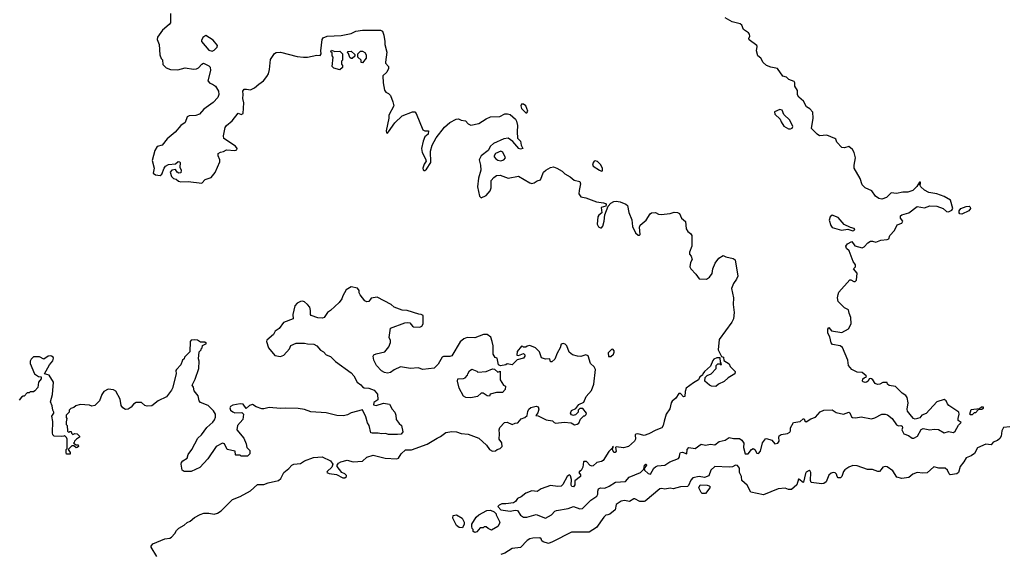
# Model space of a CAD drawing. Extents: x 2106670 to 2323771, y 35271 to 224896.
# Tile 335 of 419: x 2291483 to 2300963, y 130846 to 135995. Entities that reach past the tile are written whole.
import ezdxf

# ---------------------------------------------------------------- set-up
doc = ezdxf.new("R2010")
doc.units = 0

msp = doc.modelspace()

# ---------------------------------------------------------------- linework, layer by layer
at = {"layer": '0CON20XD'}
for points in [[(2292936.2, 136055), (2292933.3, 135965), (2292921.7, 135948.3), (2292856.7, 135895), (2292811.2, 135825), (2292806.2, 135805), (2292826.2, 135755), (2292832.5, 135655), (2292845, 135620), (2292857, 135607), (2292861.7, 135561.7), (2292891.7, 135531.7), (2292934.1, 135514.1), (2293005, 135511.1), (2293075, 135531.8), (2293155, 135519.1), (2293185, 135520), (2293205, 135530), (2293235, 135566.2), (2293254.1, 135575.9), (2293305, 135551.2), (2293317.3, 135537.3), (2293319.4, 135505), (2293294.2, 135405), (2293314.3, 135384.3), (2293340, 135375), (2293367.5, 135355), (2293397.3, 135307.3), (2293400, 135275), (2293390, 135245), (2293344.1, 135195.9), (2293255, 135133.8), (2293213.8, 135085), (2293179.2, 135070.8), (2293115, 135067.8), (2293095, 135059.2), (2293074.6, 135005.4), (2293033.2, 134976.8), (2292978.3, 134911.7), (2292903.4, 134846.6), (2292853.8, 134785), (2292805.5, 134774.5), (2292785.4, 134735), (2292757.3, 134637.3), (2292776, 134565), (2292768.8, 134515), (2292789.7, 134499.7), (2292836.9, 134493.1), (2292852.5, 134507.5), (2292872.5, 134565), (2292885.5, 134585), (2292915, 134599.6), (2292983.9, 134606.1), (2293010, 134630), (2293023.8, 134625), (2293027.3, 134615), (2293023.3, 134575), (2293038.6, 134545), (2293035, 134521.2), (2293016.1, 134516.1), (2292997.5, 134525), (2292982.5, 134552.5), (2292947.5, 134545)], [(2299715, 132161.2), (2299783.2, 132196.8), (2299815, 132196.6), (2299837.6, 132187.6), (2299884.8, 132154.8), (2299925, 132091.9), (2299945, 132084), (2299966.4, 132086.4), (2299979.3, 132079.3), (2299982.5, 132065), (2299976.2, 132043.8), (2299995, 132007.5), (2300041.3, 131991.3), (2300075, 131965.7), (2300093.6, 131963.6), (2300125.7, 131985), (2300161.4, 132048.6), (2300182.7, 132057.3), (2300245, 132044.4), (2300288.3, 132051.7), (2300328.6, 132048.6), (2300385, 132016), (2300425, 132030), (2300475, 132020), (2300488.8, 132031.2), (2300521.2, 132088.8), (2300546.7, 132115), (2300520, 132135), (2300518.8, 132155), (2300528.8, 132195), (2300523.8, 132215), (2300430.4, 132280.5), (2300416.7, 132295), (2300403.3, 132325), (2300385, 132336), (2300315, 132313.3), (2300209.4, 132200.6), (2300170, 132185), (2300148.3, 132161.7), (2300105, 132148.8), (2300090, 132155), (2300070, 132175), (2300031.2, 132225), (2300028, 132245), (2300036, 132305), (2300028, 132355), (2300015, 132376.7), (2299978.3, 132398.3), (2299915, 132463.3), (2299855, 132472.5), (2299840, 132485), (2299835, 132500), (2299795, 132500), (2299765, 132483.8), (2299741.7, 132481.7), (2299720.7, 132490.7), (2299697.5, 132525), (2299685, 132536.7), (2299675, 132537.5), (2299663.3, 132536.7), (2299653.3, 132515), (2299636, 132504), (2299625, 132500), (2299605.7, 132505.7), (2299599.2, 132515), (2299600, 132535), (2299613, 132547), (2299636.2, 132553.8), (2299632.5, 132565), (2299595.8, 132595.8), (2299545, 132600), (2299493.8, 132625), (2299462, 132665), (2299455.7, 132715.7), (2299405, 132838.8), (2299384.1, 132854.1), (2299310, 132865), (2299295, 132882.5), (2299281.7, 132941.7), (2299262.5, 132975), (2299262.5, 133015), (2299275, 133030), (2299298.3, 132998.3), (2299397.7, 132982.3), (2299463.3, 133016.7), (2299487.5, 133065), (2299486.4, 133126.4), (2299468.3, 133168.3), (2299461.7, 133201.7), (2299425, 133221.2), (2299365, 133280), (2299358, 133315), (2299362.3, 133347.7), (2299369.6, 133370.5), (2299475, 133490), (2299485, 133490), (2299515, 133472.5), (2299527, 133473), (2299540, 133485), (2299547.5, 133555), (2299512.5, 133595), (2299530, 133615), (2299530, 133635), (2299507.5, 133665), (2299468.3, 133768.3), (2299442.3, 133792.3), (2299438.8, 133815), (2299452.7, 133837.3), (2299495, 133857.5), (2299525, 133817.5), (2299595, 133797.5), (2299615, 133807.5), (2299647.5, 133845), (2299675, 133861.2), (2299693, 133863), (2299725, 133853.3), (2299775, 133870), (2299835, 133877.5), (2299850, 133885), (2299862.5, 133915), (2299905.8, 133964.2), (2299930.7, 134019.3), (2299977.5, 134035), (2299987.5, 134055), (2299963.9, 134083.9), (2299962.5, 134095), (2299963.3, 134105), (2299977.5, 134115), (2300045, 134136), (2300124.2, 134194.2), (2300195, 134181.2), (2300245, 134202.5), (2300315, 134199.4), (2300375.8, 134175.8), (2300405, 134146.7), (2300425, 134143.8), (2300458.3, 134161.7), (2300467.5, 134175), (2300445.6, 134255.6), (2300385, 134293.3), (2300313.9, 134316.1), (2300235, 134331.2), (2300194.4, 134354.4), (2300160, 134385), (2300150, 134405), (2300157.5, 134415), (2300155, 134430), (2300145, 134430), (2300122.3, 134387.7), (2300081.8, 134348.2), (2300035, 134333.8), (2299985, 134334), (2299925, 134322), (2299875, 134328), (2299828.3, 134281.7), (2299785, 134267.5), (2299755, 134273.3), (2299722.5, 134295), (2299687.5, 134345), (2299623.9, 134373.9), (2299593.3, 134405), (2299573.9, 134463.9), (2299518.8, 134565), (2299516.7, 134595), (2299528.8, 134665), (2299517.5, 134715), (2299502.5, 134745), (2299465, 134772.5), (2299425, 134760), (2299400, 134765), (2299350, 134815), (2299340, 134845), (2299331.7, 134851.7), (2299255, 134882.5), (2299185, 134877.5), (2299160.7, 134890.7), (2299107, 134947), (2299122.5, 135045), (2299120, 135105), (2299090, 135135), (2299057.5, 135155), (2299029.3, 135209.3), (2298985, 135247.5), (2298970.7, 135270.7), (2298971.7, 135311.7), (2298947.5, 135355), (2298947.5, 135385), (2298939.3, 135399.3), (2298887.5, 135417.5), (2298865, 135440), (2298831.7, 135451.7), (2298780, 135525), (2298715, 135537.5), (2298675, 135552.5), (2298642.7, 135582.7), (2298617.5, 135625), (2298590, 135645), (2298576.1, 135696.1), (2298583.3, 135735), (2298580, 135745), (2298505, 135800), (2298502.5, 135815), (2298512.5, 135835), (2298510, 135855), (2298499.3, 135869.3), (2298450.7, 135900.7), (2298435, 135942.5), (2298420, 135955), (2298343.9, 135973.9), (2298273.9, 136013.9)], [(2292947.5, 134545), (2292932.5, 134525), (2292943, 134483), (2292962.5, 134465), (2292988.3, 134458.3), (2293010.4, 134440.5), (2293034.2, 134434.2), (2293105, 134435.5), (2293235, 134421.1), (2293270, 134455), (2293325.6, 134475), (2293365, 134524), (2293409.1, 134625), (2293408.6, 134645), (2293392.8, 134685), (2293395, 134706.4), (2293415, 134720), (2293445, 134723.8), (2293475, 134740), (2293555, 134733.8), (2293575, 134740), (2293576.7, 134755), (2293560, 134775), (2293448.8, 134848.8), (2293445.6, 134875), (2293461.7, 134955), (2293473.6, 134976.4), (2293530, 135020), (2293585, 135093.8), (2293615, 135082.5), (2293635, 135090), (2293641.1, 135195), (2293630.5, 135235), (2293635.5, 135275), (2293630, 135305), (2293643.3, 135325), (2293666.5, 135326.5), (2293705, 135318.6), (2293745, 135337.1), (2293785, 135374.3), (2293830.6, 135405), (2293863.7, 135446.3), (2293877.7, 135472.3), (2293889.5, 135515), (2293898.3, 135611.7), (2293935, 135667.5), (2293953, 135677), (2293995, 135682.5), (2294155, 135638.8), (2294216.4, 135633.6), (2294255, 135632.5), (2294345, 135652.5), (2294375, 135650), (2294386.7, 135665), (2294383.6, 135693.6), (2294395.5, 135805), (2294405, 135819.4), (2294444.6, 135835.4), (2294578.2, 135841.8), (2294675, 135860.5), (2294720, 135885), (2294785, 135894.2), (2294956.7, 135895), (2294975.3, 135885.3), (2294988.6, 135845), (2294999.1, 135785), (2294998.2, 135755), (2295019.4, 135680.6), (2295004.2, 135585), (2295005.6, 135575), (2295033.1, 135545), (2295034.6, 135525), (2295019.2, 135490.8), (2294980, 135455), (2294983.3, 135385), (2294996.7, 135315), (2295007, 135297), (2295035, 135282.5), (2295052.5, 135265), (2295076.7, 135205), (2295083.8, 135165), (2295035.7, 135075), (2295037.3, 135045), (2295011.2, 134925), (2295013.3, 134905), (2295025, 134902.5), (2295035, 134913.3), (2295095, 135000.8), (2295165, 135069.4), (2295265, 135108), (2295287.1, 135107.1), (2295300.8, 135090.8), (2295364.5, 134934.5), (2295385, 134924), (2295420, 134925), (2295415, 134893.3), (2295384.6, 134865.3), (2295366.7, 134825), (2295352.5, 134755), (2295357, 134717), (2295388.8, 134655), (2295397, 134633), (2295376.4, 134603.6), (2295363.8, 134565), (2295367.5, 134547.5), (2295375, 134542.5), (2295385, 134542.5), (2295400, 134555), (2295441.7, 134618.3), (2295437, 134727), (2295453.8, 134785), (2295491.7, 134858.3), (2295571.7, 134958.3), (2295625, 135003.3), (2295685, 135037.5), (2295709.3, 135039.3), (2295735, 135027.5), (2295775, 135020), (2295800.7, 134990.7), (2295825, 134980), (2295905, 134993.8), (2295975, 135040.8), (2296015, 135057.5), (2296105, 135063.3), (2296155, 135086.7), (2296178.3, 135088.3), (2296205, 135080), (2296255.8, 135035.8), (2296265.8, 135015.8), (2296275.5, 134975.6), (2296271.5, 134915), (2296276, 134855), (2296303.3, 134825), (2296310, 134785), (2296327.5, 134752.5), (2296305, 134747.5), (2296287.5, 134755), (2296231.7, 134821.7), (2296185, 134852.5), (2296145, 134846.7), (2296045, 134803.3), (2296015, 134776.7), (2295992.5, 134735), (2295927, 134683), (2295907.5, 134645), (2295920, 134595), (2295922.5, 134545), (2295901.3, 134468.7), (2295890, 134385), (2295911.2, 134295), (2295925, 134277.5), (2295975, 134302), (2296013.8, 134345), (2296023.9, 134376.1), (2296022.9, 134445), (2296048.6, 134475), (2296075, 134493.8), (2296108.7, 134498.7), (2296185, 134469.2), (2296285, 134486.7), (2296395, 134423.3), (2296415, 134417.5), (2296436.1, 134423.9), (2296465, 134443.3), (2296498.3, 134451.7), (2296527.5, 134525), (2296547.5, 134545), (2296595, 134570), (2296624, 134576), (2296655, 134566), (2296707.5, 134535), (2296731.2, 134511.2), (2296781.7, 134481.7), (2296820.3, 134450.3), (2296876.7, 134435), (2296883.8, 134415), (2296869.3, 134349.3), (2296865.9, 134315.9), (2296885, 134287.5), (2296935, 134278.8), (2297035, 134240), (2297105, 134231.2), (2297122.5, 134225), (2297130, 134215), (2297125, 134200), (2297082.5, 134185), (2297087.5, 134135), (2297058.6, 134111.4), (2297050.6, 134095), (2297041.5, 134025), (2297055, 134000.6), (2297075, 133989.2), (2297085, 133990), (2297096.9, 134005), (2297110.6, 134055), (2297115.8, 134114.2), (2297150.3, 134199.7), (2297175, 134228), (2297205, 134243.8), (2297225, 134246.7), (2297265, 134240), (2297319.6, 134219.5), (2297336.2, 134205), (2297347.8, 134137.8), (2297375.9, 134065.9), (2297382.3, 134002.3), (2297412, 133942), (2297438.3, 133918.3), (2297451.7, 133918.3), (2297457.5, 133925), (2297452, 133995), (2297458, 134015), (2297515.7, 134064.3), (2297553.3, 134125), (2297565, 134133.3), (2297605, 134138.8), (2297635, 134121.2), (2297658.8, 134118.8), (2297745, 134127.5), (2297785, 134141.1), (2297815, 134138.6), (2297836.5, 134126.5), (2297855, 134082.5), (2297892.5, 134052.5), (2297899.7, 133979.7), (2297915, 133956.2), (2297942, 133935), (2297952.9, 133915), (2297955.8, 133815), (2297933.3, 133755), (2297932.5, 133735), (2297947, 133717), (2297956.7, 133685), (2297941.2, 133655), (2297933.8, 133615), (2297943.8, 133595), (2297992.5, 133545), (2298025, 133497.5), (2298095, 133496.7), (2298124.2, 133515.8), (2298148.8, 133551.2), (2298155.5, 133595), (2298180, 133650), (2298213.4, 133696.6), (2298255, 133724.2), (2298281.2, 133711.2), (2298353.9, 133693.9), (2298371.2, 133681.2), (2298396.1, 133525), (2298385.4, 133495), (2298355.4, 133455), (2298337.9, 133405), (2298354.6, 133315.4), (2298352.6, 133252.6), (2298360.8, 133175), (2298355.4, 133115), (2298338.4, 133081.6), (2298216.1, 132913.9), (2298208.8, 132815), (2298241.7, 132751.7), (2298260, 132745), (2298261.7, 132711.7), (2298315, 132680), (2298322.5, 132655), (2298372.5, 132605), (2298370, 132585), (2298303.2, 132546.8), (2298265, 132508.8), (2298210, 132485), (2298185, 132462.5), (2298145, 132466.2), (2298123.3, 132475), (2298080, 132515), (2298081.7, 132548.3), (2298103, 132567), (2298140, 132585), (2298190, 132635), (2298190, 132665), (2298205, 132680), (2298225, 132680), (2298235, 132670), (2298240, 132675), (2298238.3, 132688.3), (2298230, 132695), (2298228.3, 132738.3), (2298195, 132737.5), (2298167.5, 132725), (2298156.4, 132713.6), (2298133.6, 132656.4), (2298077.5, 132605), (2298060, 132585), (2298058.3, 132571.7), (2298032.5, 132555), (2298020, 132525), (2297971.7, 132498.3), (2297901.2, 132445), (2297888.8, 132415), (2297887.5, 132365), (2297875, 132362.5), (2297845, 132393.3), (2297830, 132395), (2297799.6, 132350.5), (2297765, 132320), (2297756.2, 132305), (2297743.9, 132246.1), (2297708.8, 132195), (2297687, 132127), (2297680, 132085), (2297665, 132063.3), (2297608.3, 132041.7), (2297540, 132005), (2297495, 131991.4), (2297435, 132006.2), (2297415, 132002.5), (2297410, 131995), (2297410.8, 131955), (2297402.5, 131935), (2297343.3, 131885), (2297295, 131870.8), (2297225, 131880), (2297220, 131875), (2297225, 131840), (2297215, 131827.5), (2297205, 131827.5), (2297190, 131855), (2297190, 131870), (2297200, 131875), (2297195, 131887.5), (2297190, 131870), (2297155, 131837.5), (2297099.7, 131750.3), (2297085, 131741.2), (2297039.3, 131730.7), (2297005, 131697.5), (2296995, 131693.8), (2296975, 131701.2), (2296940.7, 131740.7), (2296915, 131738.8), (2296910, 131735), (2296904.3, 131685), (2296887.7, 131652.3), (2296872.5, 131645), (2296866.7, 131635), (2296882, 131612), (2296884, 131595), (2296828.6, 131555), (2296829.4, 131515), (2296815, 131494.2), (2296800, 131500), (2296792.5, 131512.5), (2296794.3, 131565.7), (2296785, 131603.3), (2296775, 131610), (2296753.4, 131596.6), (2296712.1, 131517.9), (2296697.1, 131502.9), (2296665, 131500), (2296595, 131508.1), (2296548.2, 131491.8), (2296503, 131477), (2296465, 131450), (2296415, 131455.7), (2296355, 131436.2), (2296310.7, 131399.3), (2296275, 131382.5), (2296256.4, 131353.6), (2296237, 131343), (2296165, 131331.2), (2296125, 131332), (2296099.6, 131320.5), (2296087.5, 131305), (2296115, 131273.8), (2296205, 131262), (2296255, 131270), (2296275, 131266.7), (2296305, 131223.3), (2296335, 131203.8), (2296365, 131204), (2296455, 131228.8), (2296545, 131195.6), (2296604.2, 131225), (2296635, 131262.5), (2296650.9, 131269.1), (2296765, 131286.5), (2296815, 131306), (2296877.5, 131285), (2296902.6, 131287.4), (2296982.5, 131367.5), (2297038.9, 131405), (2297049.5, 131425), (2297048.5, 131455), (2297055, 131475.7), (2297075, 131485.5), (2297117.6, 131482.4), (2297158.7, 131501.3), (2297219.2, 131540.8), (2297315, 131547.5), (2297351.4, 131588.6), (2297460, 131635), (2297492.5, 131667.5), (2297498.8, 131705), (2297510, 131715), (2297515.8, 131715), (2297519.2, 131705), (2297496.7, 131673.3), (2297498.8, 131655), (2297535, 131624.4), (2297555, 131617.5), (2297590, 131675), (2297605, 131689.1), (2297625, 131696.9), (2297695, 131704.4), (2297742.6, 131737.4), (2297825, 131767.1), (2297836.4, 131785), (2297838.5, 131815), (2297845, 131826.7), (2297865, 131829.5), (2297905, 131812.5), (2297909.6, 131855), (2297925, 131873.3), (2297985, 131864.3), (2298045, 131908), (2298085, 131895.6), (2298135, 131907.4), (2298175, 131900), (2298217.7, 131932.3), (2298275, 131945.7), (2298315, 131970.2), (2298355, 131959.8), (2298415, 131960.8), (2298435.5, 131945), (2298455.9, 131915.9), (2298453.1, 131875), (2298469.2, 131815), (2298496.8, 131813.2), (2298527.5, 131855), (2298545, 131865.7), (2298562.5, 131855), (2298579.1, 131819.1), (2298595, 131816.7), (2298615, 131838), (2298635, 131920), (2298665, 131958.8), (2298675, 131960.8), (2298724.4, 131945), (2298755, 131910.8), (2298783.3, 131915), (2298794.5, 131935), (2298790.6, 131975), (2298795, 131988), (2298815, 132000.8), (2298875, 132010.6), (2298897.9, 132022.1), (2298905.8, 132035), (2298904, 132065), (2298934.2, 132115.8), (2298996.4, 132123.6), (2299025, 132150), (2299035, 132150), (2299041.7, 132131.7), (2299055, 132123.3), (2299099.1, 132150.9), (2299143.6, 132166.4), (2299190.5, 132219.5), (2299225, 132232.9), (2299305, 132236), (2299345, 132210.6), (2299415, 132195.8), (2299465, 132213.8), (2299476.9, 132206.9), (2299490.6, 132170.6), (2299502.6, 132162.6), (2299535, 132161.2), (2299585, 132170.9), (2299685, 132150.8), (2299715, 132161.2)], [(2293335, 135692.5), (2293355, 135700), (2293385, 135730), (2293387.5, 135745), (2293345, 135796.7), (2293275, 135842.5), (2293247, 135823), (2293232.5, 135795), (2293233, 135783), (2293305, 135700), (2293335, 135692.5)], [(2294565, 135512.5), (2294508.3, 135528.3), (2294493, 135543), (2294500, 135635), (2294490, 135645), (2294490, 135675), (2294480, 135685), (2294485, 135700), (2294518.3, 135688.3), (2294565, 135690), (2294590, 135665), (2294590, 135605), (2294580, 135595), (2294580, 135565), (2294590, 135555), (2294590, 135535), (2294565, 135512.5)], [(2294685, 135620), (2294675, 135620), (2294661.7, 135631.7), (2294648.3, 135668.3), (2294640, 135675), (2294641.7, 135688.3), (2294675, 135690), (2294708.3, 135658.3), (2294708.3, 135641.7), (2294685, 135620)], [(2294785, 135580), (2294771.7, 135581.7), (2294770, 135605), (2294740, 135635), (2294740, 135665), (2294765, 135690), (2294785, 135690), (2294805, 135677.5), (2294820, 135655), (2294820, 135625), (2294785, 135580)], [(2296365, 135097.5), (2296376.7, 135115), (2296356, 135165), (2296335, 135180), (2296315, 135180), (2296308.8, 135165), (2296315, 135140), (2296355, 135097.5), (2296365, 135097.5)], [(2298905, 134942.5), (2298919.3, 134950.7), (2298927.5, 134965), (2298897, 135027), (2298841.7, 135081.7), (2298823, 135123), (2298800.7, 135129.3), (2298751.7, 135108.3), (2298752.5, 135085), (2298806.1, 135036.1), (2298815, 135010), (2298840, 134970), (2298885, 134942.5), (2298905, 134942.5)], [(2296115, 134634.5), (2296143.3, 134645), (2296158.8, 134665), (2296135, 134717.5), (2296115, 134730), (2296063.9, 134706.1), (2296052.5, 134685), (2296052.5, 134675), (2296066.7, 134655), (2296085, 134642.5), (2296115, 134634.5)], [(2297085, 134536.7), (2297095, 134540), (2297093.8, 134565), (2297075, 134600), (2297045, 134628.8), (2297025, 134636.7), (2297015, 134632.5), (2296996.7, 134605), (2297005, 134583.8), (2297065, 134544.2), (2297085, 134536.7)], [(2300555, 134121.2), (2300535, 134123.3), (2300530, 134135), (2300530, 134155), (2300545, 134177.5), (2300595, 134196.2), (2300625, 134197.5), (2300635, 134190), (2300637.5, 134175), (2300620, 134155), (2300555, 134121.2)], [(2299505, 133961.2), (2299515, 133963.8), (2299522.5, 133975), (2299517.5, 133985), (2299483, 133993), (2299421.7, 134021.7), (2299365, 134088.8), (2299305, 134112.5), (2299287.5, 134095), (2299277.5, 134065), (2299292.3, 134012.3), (2299305, 133993.8), (2299395, 133966.2), (2299455, 133977.5), (2299505, 133961.2)], [(2292802.5, 130825), (2292750, 130915), (2292747.5, 130925), (2292763.9, 130946.1), (2292880, 130995), (2292927, 131003), (2292945, 131012.5), (2292977.5, 131045), (2292992.5, 131075), (2293015, 131096.7), (2293065, 131126.7), (2293095, 131153.3), (2293125, 131163.8), (2293165, 131201.2), (2293220.4, 131229.5), (2293255, 131243.3), (2293303, 131243), (2293355, 131233.3), (2293388.3, 131241.7), (2293422.5, 131265), (2293532.5, 131375), (2293605, 131403.3), (2293703.6, 131456.4), (2293773, 131517), (2293835, 131517.5), (2293875, 131533.3), (2293973.6, 131556.4), (2293997.5, 131575), (2294025, 131632.5), (2294075, 131672.5), (2294102.5, 131705), (2294122.5, 131712.5), (2294185, 131720), (2294224.4, 131745.6), (2294312.7, 131777.3), (2294395, 131785.6), (2294475, 131746.2), (2294497.5, 131715), (2294487.5, 131685), (2294442.5, 131645), (2294440, 131635), (2294463.9, 131623.9), (2294534.1, 131614.1), (2294595, 131582.5), (2294615, 131582.5), (2294630, 131595), (2294630, 131605), (2294615, 131622.5), (2294583.6, 131633.6), (2294540.7, 131690.7), (2294540, 131705), (2294553.3, 131725), (2294575, 131738), (2294635, 131752.5), (2294695, 131736.7), (2294785, 131742.5), (2294825, 131781.2), (2294885, 131800.8), (2295002.8, 131772.8), (2295115, 131764), (2295128.9, 131771.1), (2295156.9, 131813.1), (2295198, 131852), (2295255, 131852.5), (2295405, 131905.8), (2295503.3, 131965), (2295535, 131980), (2295585, 132020), (2295645, 132030), (2295690, 132025), (2295735, 132008.8), (2295801.7, 132001.7), (2295905, 131966), (2295977, 131897), (2296005, 131853.8), (2296035, 131840), (2296065, 131842.5), (2296080, 131855), (2296110, 131865), (2296127.5, 131885), (2296125, 131920), (2296100, 131955), (2296104, 132005), (2296099.2, 132045), (2296104.4, 132065.6), (2296150, 132115), (2296175, 132118), (2296225, 132097.5), (2296255, 132110), (2296278.3, 132111.7), (2296310.7, 132149.3), (2296347, 132163), (2296368.3, 132181.7), (2296375, 132220), (2296386.4, 132243.6), (2296405, 132260), (2296455, 132272.5), (2296475, 132267.5), (2296480, 132245), (2296471.7, 132208.3), (2296451.7, 132181.7), (2296475, 132180), (2296550.7, 132140.7), (2296612.5, 132132.5), (2296630, 132115), (2296645, 132110), (2296725, 132120), (2296791.7, 132111.7), (2296825, 132092.5), (2296851.7, 132098.3), (2296865, 132110), (2296881.7, 132148.3), (2296915, 132180), (2296925, 132180), (2296938.3, 132191.7), (2296940, 132205), (2296905, 132250), (2296875, 132250), (2296860, 132235), (2296860, 132215), (2296835, 132190), (2296823, 132187), (2296815, 132182.5), (2296795, 132190), (2296787.5, 132205), (2296795, 132230), (2296838.3, 132251.7), (2296865, 132290), (2296915, 132310), (2296937.5, 132365), (2296987.7, 132422.3), (2297011.2, 132485), (2297027.5, 132625), (2297015, 132650), (2296980, 132685), (2296956.4, 132756.4), (2296935, 132767.5), (2296885, 132752.5), (2296853.9, 132753.9), (2296805, 132766.7), (2296773.9, 132793.9), (2296750, 132855), (2296735, 132870), (2296715, 132877.5), (2296695, 132870), (2296686.7, 132835), (2296656.4, 132783.6), (2296636.7, 132725), (2296605, 132700), (2296595, 132700), (2296587, 132727), (2296545, 132726.7), (2296507, 132737), (2296487, 132797), (2296450, 132835), (2296395, 132857.5), (2296368.3, 132851.7), (2296355, 132840), (2296335, 132840), (2296328.3, 132848.3), (2296315, 132850), (2296271.7, 132798.3), (2296270, 132765), (2296285, 132760), (2296335, 132780), (2296347, 132767), (2296347.5, 132755), (2296332.5, 132735), (2296271.7, 132718.3), (2296225, 132670), (2296175, 132680), (2296165, 132670), (2296112.5, 132662.5), (2296091.7, 132671.7), (2296080, 132735), (2296061.7, 132741.7), (2296042.5, 132775), (2296042.5, 132855), (2296033.3, 132895), (2296018.3, 132938.3), (2295985, 132962.5), (2295948.3, 132961.7), (2295865, 132930), (2295790, 132935), (2295759.3, 132920.7), (2295725, 132892.5), (2295645, 132757.5), (2295625, 132750), (2295565, 132752.5), (2295550, 132745), (2295513.6, 132676.4), (2295475, 132640), (2295365, 132626.7), (2295320.7, 132640.7), (2295246.1, 132633.9), (2295148.3, 132651.7), (2295087.9, 132622.1), (2295054.4, 132595.6), (2295025, 132590.6), (2294995, 132595.7), (2294965, 132614), (2294918, 132665), (2294893.8, 132715), (2294887.5, 132755), (2294893.6, 132766.4), (2294915, 132777.5), (2295000, 132795), (2295036.7, 132845), (2295052.5, 132885), (2295052.5, 132905), (2295040, 132935), (2295052.5, 133025), (2295190, 133075), (2295215, 133077.5), (2295240, 133075), (2295263.6, 133043.6), (2295275, 133037.5), (2295336.4, 133033.6), (2295355, 133042.5), (2295366.7, 133065), (2295367.5, 133145), (2295347, 133157), (2295325, 133157.5), (2295215, 133193.3), (2295165, 133196.7), (2295090, 133225), (2295060.7, 133250.7), (2294925, 133322.5), (2294868.3, 133311.7), (2294845, 133280), (2294825, 133277.5), (2294807, 133287), (2294762.5, 133345), (2294752.5, 133365), (2294752.5, 133385), (2294735, 133410), (2294675, 133422.5), (2294627, 133393), (2294594.1, 133335.9), (2294583.3, 133305), (2294558.3, 133271.7), (2294475, 133193.3), (2294447.5, 133175), (2294413, 133127), (2294399.3, 133120.7), (2294355, 133123.8), (2294290, 133145), (2294282.5, 133155), (2294284, 133195), (2294276.9, 133225), (2294255, 133252.9), (2294225, 133277.5), (2294205, 133282.5), (2294185, 133279.2), (2294153.3, 133265), (2294132.3, 133237.7), (2294111.2, 133155), (2294117.5, 133112.5), (2294022.7, 133077.3), (2293979.6, 133020.5), (2293943.6, 132996.4), (2293926.4, 132963.6), (2293863, 132907), (2293860, 132895), (2293877.5, 132835), (2293940.7, 132760.7), (2293995, 132750), (2294025, 132762.5), (2294080, 132825), (2294093.6, 132856.4), (2294145, 132880), (2294225, 132880), (2294255, 132872.5), (2294315, 132870), (2294342.5, 132855), (2294380.7, 132810.7), (2294407.5, 132795), (2294435, 132767.5), (2294475, 132750), (2294525, 132703.3), (2294674.2, 132594.2), (2294698.8, 132565), (2294732.7, 132502.7), (2294767.7, 132477.7), (2294785, 132457.5), (2294798.3, 132448.3), (2294845, 132446.7), (2294895, 132427.5), (2294927, 132387), (2294930, 132335), (2294891.7, 132308.3), (2294890, 132285), (2294915, 132280), (2294985, 132300), (2295045, 132293.3), (2295067.9, 132245), (2295095, 132214.2), (2295105.4, 132185), (2295109.1, 132145), (2295136.3, 132106.3), (2295160, 132085), (2295171.9, 132025), (2295156.2, 132003.8), (2295120.3, 131999.7), (2295035, 132000), (2295005, 132009.1), (2294965, 132004.7), (2294935, 132013.2), (2294875, 132011.1)], [(2294875, 132011.1), (2294865, 132016.2), (2294848.2, 132085), (2294831.7, 132111.7), (2294815, 132168.8), (2294785, 132237.5), (2294675, 132210), (2294639.6, 132190.5), (2294601.2, 132178.8), (2294535, 132183.3), (2294435, 132207.1), (2294285, 132219.2), (2294225, 132240.8), (2294165, 132250.8), (2294045.7, 132254.3), (2293995, 132248.6), (2293885, 132261.2), (2293835, 132246.2), (2293815, 132246.7), (2293760, 132265), (2293725, 132287.5), (2293695, 132277.5), (2293665, 132250), (2293633, 132293), (2293605, 132296.7), (2293535, 132282.5), (2293511.7, 132268.3), (2293507.5, 132255), (2293512.5, 132235), (2293535, 132216.7), (2293555, 132210), (2293621.7, 132211.7), (2293637, 132197), (2293630, 132145), (2293580, 132085), (2293572.5, 132045), (2293642.5, 131965), (2293665, 131910), (2293670, 131875), (2293700, 131845), (2293700, 131815), (2293675, 131790), (2293615, 131790), (2293605, 131800), (2293565, 131800), (2293560, 131805), (2293558.3, 131838.3), (2293480, 131855), (2293455, 131910), (2293435, 131917.5), (2293375, 131883.3), (2293294.5, 131765.6), (2293216.6, 131683.4), (2293135, 131644), (2293065, 131643.3), (2293046.4, 131656.4), (2293036.2, 131715), (2293041.2, 131728.8), (2293055, 131746.2), (2293095, 131773.3), (2293103.9, 131806.1), (2293138.8, 131855), (2293197.5, 131965), (2293233, 131997), (2293284.1, 132065.9), (2293341.7, 132118.3), (2293358.3, 132141.7), (2293367, 132167), (2293367.5, 132195), (2293349.3, 132229.3), (2293298.3, 132278.3), (2293225, 132307.5), (2293210, 132325), (2293201.7, 132371.7), (2293161.7, 132421.7), (2293156.7, 132455), (2293142.5, 132475), (2293173.3, 132533.3), (2293206.2, 132635), (2293210, 132705), (2293203, 132727), (2293210, 132795), (2293230, 132815), (2293230, 132825), (2293240, 132835), (2293241.7, 132858.3), (2293280, 132875), (2293265, 132890), (2293225, 132890), (2293195, 132907.5), (2293165, 132912.5), (2293135, 132906.7), (2293123.6, 132896.4), (2293120, 132795), (2293070, 132745), (2293065, 132730), (2293050, 132715), (2293035, 132670), (2292993, 132627), (2292987.5, 132615), (2292990, 132585), (2292954.2, 132445.8), (2292944.1, 132425.9), (2292897.5, 132362.5), (2292815, 132323.8), (2292755, 132276.2), (2292711.7, 132271.7), (2292689.3, 132279.3), (2292655, 132306.7), (2292605, 132306.7), (2292578.3, 132291.7), (2292555, 132263.3), (2292527, 132243), (2292501.2, 132241.2), (2292476.7, 132255), (2292460.4, 132280.5), (2292449.6, 132339.5), (2292407.7, 132417.7), (2292385, 132430), (2292335, 132436), (2292293.8, 132415), (2292273.3, 132385), (2292250, 132325), (2292205, 132277.5), (2292177, 132273), (2292155, 132282.5), (2292065, 132287.5), (2292023, 132277), (2292005, 132260), (2291975, 132250), (2291960, 132235), (2291960, 132215), (2291930, 132185), (2291930, 132165), (2291937.5, 132155), (2291931.7, 132121.7), (2291930, 132095), (2291940, 132085), (2291941.7, 132031.7), (2291955, 132020), (2291965, 132030), (2291978.3, 132028.3), (2291981.7, 132011.7), (2291995, 132000), (2292015, 132010), (2292037, 132007), (2292060, 131985), (2292060, 131975), (2292030, 131955), (2292010, 131935), (2292008.3, 131921.7), (2292000, 131915), (2292025, 131900), (2292045, 131900), (2292050, 131885), (2292037, 131873), (2292025, 131872.5), (2292005, 131890), (2291985, 131890), (2291950, 131855), (2291970, 131825), (2291968.3, 131811.7), (2291935, 131810), (2291930, 131825), (2291930, 131855), (2291940, 131865), (2291940, 131955), (2291935, 131970), (2291915, 131990), (2291907, 131983), (2291885, 131980), (2291815, 131982.5), (2291803.3, 131995), (2291797.5, 132015), (2291803.3, 132125), (2291791.2, 132175), (2291810.8, 132205), (2291810.8, 132215), (2291801.2, 132235), (2291796.7, 132275), (2291778.8, 132315), (2291800, 132385), (2291807, 132503), (2291765, 132570), (2291722.5, 132582.5), (2291769.3, 132670.7), (2291802, 132708), (2291807.8, 132735), (2291804.3, 132745), (2291789.2, 132755), (2291775, 132758.7), (2291756, 132754), (2291715, 132726.7), (2291675, 132746.2), (2291645, 132749.2), (2291615, 132746.7), (2291593.6, 132726.4), (2291582.5, 132705), (2291582.5, 132685), (2291623.8, 132583.8), (2291665, 132557.5), (2291690, 132555), (2291690, 132535), (2291662.5, 132505), (2291658.3, 132451.7), (2291628.3, 132421.7), (2291615, 132410), (2291585, 132410), (2291575, 132400), (2291555, 132400), (2291525, 132370), (2291515, 132370), (2291501.7, 132358.3), (2291478.3, 132331.7)], [(2297175, 132750), (2297200, 132775), (2297207, 132793), (2297207, 132807), (2297195, 132820), (2297181.7, 132818.3), (2297150, 132785), (2297151.7, 132751.7), (2297175, 132750)], [(2295825, 132353.3), (2295777, 132357), (2295755, 132370), (2295714.2, 132445), (2295697.5, 132515), (2295700, 132535), (2295755, 132537.5), (2295773, 132547), (2295795, 132570), (2295797.5, 132585), (2295815, 132612.5), (2295835, 132630), (2295885, 132610), (2295895, 132600), (2295975, 132607.5), (2296035, 132632.5), (2296055, 132630), (2296085, 132600), (2296108.3, 132608.3), (2296110, 132525), (2296140, 132475), (2296160, 132465), (2296158.3, 132431.7), (2296130, 132405), (2296075, 132403.3), (2296013, 132387), (2296005, 132370), (2295985, 132372.5), (2295945, 132396.7), (2295925, 132397.5), (2295890, 132365), (2295825, 132353.3)], [(2300655, 132190), (2300635, 132190), (2300632.5, 132195), (2300645, 132240), (2300725, 132250), (2300745, 132267.5), (2300760, 132265), (2300758.3, 132251.7), (2300748.3, 132241.7), (2300711.7, 132238.3), (2300685, 132210), (2300671.7, 132208.3), (2300655, 132190)], [(2301015.5, 132074.5), (2300955, 132068), (2300939.4, 132035), (2300933.1, 131985), (2300919.8, 131960.2), (2300897.2, 131942.8), (2300855, 131927.5), (2300835, 131900), (2300785, 131906.9), (2300705, 131870.5), (2300675, 131816.9), (2300645, 131794.4), (2300595, 131773.8), (2300574.2, 131735), (2300539.7, 131690.3), (2300521.2, 131635), (2300505, 131621.2), (2300442.7, 131612.7), (2300431.3, 131621.3), (2300415, 131656), (2300395, 131674), (2300334.2, 131674.2), (2300285, 131688.8), (2300219.1, 131630.9), (2300177.5, 131627.5), (2300125, 131634.2), (2300083.6, 131616.4), (2300044.4, 131585.6), (2299975, 131577.1), (2299929.8, 131589.8), (2299888.3, 131648.3), (2299835, 131689.2), (2299815, 131692.5), (2299794.4, 131685.6), (2299775.9, 131664.1), (2299762.5, 131645), (2299745, 131642), (2299695, 131662.5), (2299645, 131662.9), (2299545, 131697.5), (2299505, 131700), (2299465, 131685.6), (2299429.1, 131660.9), (2299415.6, 131644.4), (2299398, 131595), (2299385, 131582), (2299365, 131582.5), (2299354.1, 131594.1), (2299348.3, 131618.3), (2299335, 131630), (2299315, 131634.2), (2299295, 131627.5), (2299275, 131608.8), (2299247.1, 131545), (2299225, 131529.4), (2299205, 131524.4), (2299105, 131537.5), (2299097.3, 131557.3), (2299100.4, 131635), (2299095, 131648.1), (2299085, 131651.5), (2299055, 131636.2), (2299047.7, 131625), (2299029.3, 131540.7), (2299025, 131537.5), (2298985, 131571.2), (2298980.8, 131569.2), (2298966.4, 131513.6), (2298915, 131470.8), (2298885, 131470), (2298853.9, 131483.9), (2298785, 131478.1), (2298645, 131420), (2298521.2, 131445), (2298487.7, 131512.3), (2298436.2, 131556.2), (2298432.1, 131595), (2298414.1, 131635), (2298411.9, 131675), (2298395, 131700.4), (2298375, 131704.4), (2298345, 131689.6), (2298314, 131684), (2298175, 131690.8), (2298137.1, 131655), (2298118.9, 131601.1), (2298075, 131586.8), (2298025, 131594.7), (2297965, 131581.9), (2297945, 131561.4), (2297922.8, 131507.2), (2297911.3, 131498.7), (2297845, 131494.6), (2297775, 131476), (2297745, 131483), (2297695, 131472.9), (2297665, 131481.3), (2297645, 131477.4), (2297505, 131356.7), (2297495, 131353.8), (2297455, 131354), (2297405, 131378.8), (2297395, 131378.8), (2297355, 131354.2), (2297305, 131364.6), (2297275, 131358.3), (2297226.1, 131325), (2297215, 131272.7), (2297165, 131231.1), (2297145, 131227.5), (2297125, 131221.4), (2297106.1, 131203.9), (2297035, 131104.5), (2296965, 131058.2), (2296795, 131058.5), (2296613.3, 130965), (2296575, 130950.8), (2296524, 130965), (2296510, 130975), (2296503.8, 130995), (2296492.5, 131005), (2296425, 131002.9), (2296394, 130996), (2296370.2, 130979.8), (2296305, 130911.1), (2296225, 130900.6), (2296152.5, 130857.5), (2296115, 130843.1)], [(2298085, 131431.2), (2298055, 131431.2), (2298045, 131441.2), (2298023.1, 131485), (2298035, 131514.2), (2298102.7, 131512.7), (2298122.5, 131505), (2298130, 131495), (2298128.8, 131485), (2298085, 131431.2)], [(2295745, 131100), (2295715, 131103.8), (2295688.8, 131125), (2295652.5, 131195), (2295655, 131220), (2295687, 131227), (2295743.6, 131193.6), (2295762.5, 131155), (2295762.5, 131135), (2295745, 131100)], [(2295865, 131057.5), (2295850, 131065), (2295850, 131085), (2295840, 131095), (2295837.5, 131115), (2295837.5, 131135), (2295877, 131203), (2295905, 131226.7), (2295980.7, 131269.3), (2296015, 131272.5), (2296050, 131255), (2296070, 131235), (2296070, 131225), (2296105.8, 131155), (2296100.8, 131135), (2296085.8, 131115), (2296025, 131080), (2295993, 131093), (2295975, 131110), (2295955, 131110), (2295945, 131100), (2295915, 131100), (2295885, 131062.5), (2295865, 131057.5)]]:
    msp.add_lwpolyline(points, dxfattribs=at)

doc.saveas('drawing.dxf')
